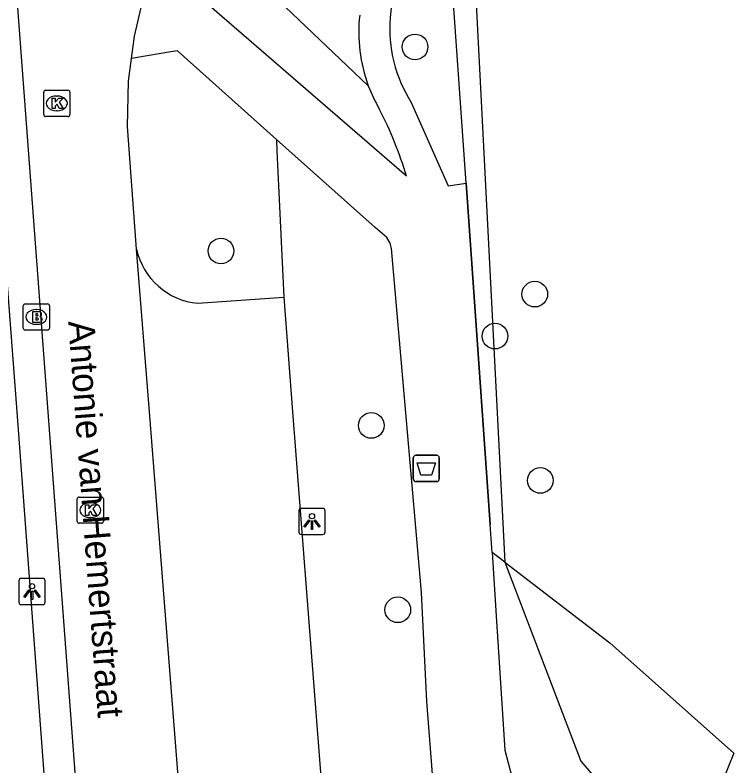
# Model space of a CAD drawing. Extents: x 161087 to 161922, y 382574 to 383873.
# Drawn here: x 161756.46 to 161783.86, y 383486.51 to 383515.12 of the extents above; entities that cross this region are included whole.
import ezdxf

# ---------------------------------------------------------------- set-up
doc = ezdxf.new("R2010")
doc.units = 0
for name, color, linetype in [('IMGEO_Afvalbak', 7, 'Continuous'), ('IMGEO_Boom', 7, 'Continuous'), ('IMGEO_Brandkraan', 7, 'Continuous'), ('IMGEO_Groenvoorziening', 7, 'Continuous'), ('IMGEO_Kolk', 7, 'Continuous'), ('IMGEO_Lichtpunt', 7, 'Continuous'), ('IMGEO_Muur', 7, 'Continuous'), ('IMGEO_Openbare_ruimte_label', 7, 'Continuous'), ('IMGEO_Parkeervlak_open', 7, 'Continuous'), ('IMGEO_Rijbaan_lokaal_open', 7, 'Continuous'), ('IMGEO_Voetpad_halfverhard', 7, 'Continuous'), ('IMGEO_Voetpad_open', 7, 'Continuous'), ('IMGEO_Waterloop', 7, 'Continuous')]:
    doc.layers.add(name, color=color, linetype=linetype)

msp = doc.modelspace()

# ---------------------------------------------------------------- linework, layer by layer
at = {"layer": 'IMGEO_Afvalbak'}
for p, q in [((161771.739, 383498.348), (161772.529, 383498.348)), ((161772.529, 383498.348), (161771.739, 383498.348)), ((161771.639, 383497.448), (161771.639, 383498.248)), ((161771.639, 383498.248), (161771.639, 383497.448)), ((161772.629, 383498.248), (161772.629, 383497.448)), ((161772.629, 383497.448), (161772.629, 383498.248)), ((161772.529, 383497.348), (161771.739, 383497.348)), ((161771.739, 383497.348), (161772.529, 383497.348))]:
    msp.add_line(p, q, dxfattribs=at)
msp.add_lwpolyline([(161771.782, 383498.062), (161772.486, 383498.062), (161772.337, 383497.592), (161771.931, 383497.592), (161771.782, 383498.062)], dxfattribs=at)
for centre, start, end in [((161771.739, 383498.248), 90, 180), ((161771.739, 383498.248), 90, 180), ((161772.529, 383498.248), 0, 90), ((161772.529, 383498.248), 360, 90), ((161771.739, 383497.448), 180, 270), ((161771.739, 383497.448), 180, 270), ((161772.529, 383497.448), 270, 0), ((161772.529, 383497.448), 270, 0)]:
    msp.add_arc(centre, 0.1, start, end, dxfattribs=at)
at = {"layer": 'IMGEO_Boom'}
for centre in [(161771.704, 383513.906), (161764.307, 383506.132), (161776.268, 383504.49), (161774.749, 383502.888), (161770.037, 383499.486), (161776.479, 383497.389), (161771.047, 383492.463)]:
    msp.add_circle(centre, 0.489, dxfattribs=at)
at = {"layer": 'IMGEO_Brandkraan'}
for p, q in [((161756.85, 383504.118), (161757.702, 383504.118)), ((161756.775, 383503.192), (161756.775, 383504.044)), ((161757.263, 383503.898), (161757.288, 383503.898)), ((161757.776, 383504.044), (161757.776, 383503.192)), ((161757.286, 383503.338), (161757.261, 383503.338)), ((161757.702, 383503.118), (161756.85, 383503.118))]:
    msp.add_line(p, q, dxfattribs=at)
for points in [[(161756.85, 383504.118), (161757.702, 383504.118)], [(161756.775, 383503.192), (161756.775, 383504.044)], [(161757.123, 383503.818), (161757.123, 383503.418), (161757.336, 383503.418)], [(161757.354, 383503.818), (161757.123, 383503.818)], [(161757.776, 383504.044), (161757.776, 383503.192)], [(161757.302, 383503.737), (161757.248, 383503.737), (161757.248, 383503.661)], [(161757.248, 383503.661), (161757.301, 383503.661)], [(161757.31, 383503.585), (161757.248, 383503.585), (161757.248, 383503.504)], [(161757.248, 383503.504), (161757.31, 383503.504)], [(161757.702, 383503.118), (161756.85, 383503.118)]]:
    msp.add_lwpolyline(points, dxfattribs=at)
for centre, radius, start, end in [((161756.852, 383504.042), 0.0765, 91.552, 178.448), ((161756.852, 383504.042), 0.0765, 91.552, 178.448), ((161757.7, 383504.042), 0.0765, 1.552, 88.448), ((161757.7, 383504.042), 0.0765, 1.552, 88.448), ((161757.358, 383503.673), 0.145, 59.4692, 91.5367), ((161757.383, 383503.72), 0.0922, 285.5137, 58.1501), ((161757.303, 383503.699), 0.0379, 267.8285, 90.9355), ((161757.311, 383503.544), 0.0404, 269.8759, 90.5077), ((161757.388, 383503.528), 0.105, 301.3115, 78.989), ((161756.852, 383503.194), 0.0765, 181.552, 268.448), ((161756.852, 383503.194), 0.0765, 181.552, 268.448), ((161757.342, 383503.669), 0.251, 268.6676, 293.5347), ((161757.7, 383503.194), 0.0765, 271.552, 358.448), ((161757.7, 383503.194), 0.0765, 271.552, 358.448)]:
    msp.add_arc(centre, radius, start, end, dxfattribs=at)
for centre, major_axis, ratio, start_param, end_param in [((161757.262, 383503.618), (-0.387, 0.002), 0.722429, 4.712389, 7.853982), ((161757.287, 383503.618), (-0.39, 0.002), 0.717154, 1.570796, 4.712389)]:
    msp.add_ellipse(centre, major_axis=major_axis, ratio=ratio, start_param=start_param, end_param=end_param, dxfattribs=at)
at = {"layer": 'IMGEO_Groenvoorziening'}
for points in [[(161773.658, 383508.711), (161768.681, 383579.167)], [(161764.775, 383533.796), (161765.364, 383525.453), (161765.37, 383523.351), (161765.123, 383521.013), (161764.366, 383517.72), (161769.924, 383512.43)], [(161766.42, 383510.386), (161766.441, 383509.944), (161766.701, 383504.367)], [(161775.123, 383494.278), (161774.643, 383494.646)], [(161775.123, 383494.278), (161778.023, 383486.699), (161780.516, 383483.784), (161781.457, 383482.91)]]:
    msp.add_lwpolyline(points, dxfattribs=at)
at = {"layer": 'IMGEO_Kolk'}
for p, q in [((161757.552, 383511.33), (161757.552, 383512.182)), ((161757.627, 383512.256), (161758.479, 383512.256)), ((161758.553, 383512.182), (161758.553, 383511.33)), ((161758.04, 383512.036), (161758.065, 383512.036)), ((161758.479, 383511.256), (161757.627, 383511.256)), ((161758.063, 383511.476), (161758.038, 383511.476)), ((161758.828, 383495.832), (161758.828, 383496.684)), ((161758.903, 383496.758), (161759.755, 383496.758)), ((161759.829, 383496.684), (161759.829, 383495.832)), ((161759.316, 383496.538), (161759.341, 383496.538)), ((161759.755, 383495.758), (161758.903, 383495.758)), ((161759.339, 383495.978), (161759.314, 383495.978))]:
    msp.add_line(p, q, dxfattribs=at)
for points in [[(161757.552, 383511.33), (161757.552, 383512.182)], [(161757.627, 383512.256), (161758.479, 383512.256)], [(161758.553, 383512.182), (161758.553, 383511.33)], [(161757.873, 383511.956), (161757.996, 383511.956), (161757.996, 383511.805), (161758.126, 383511.956), (161758.29, 383511.956), (161758.144, 383511.805), (161758.297, 383511.556), (161758.145, 383511.556), (161758.06, 383511.72), (161757.996, 383511.653), (161757.996, 383511.556), (161757.873, 383511.556), (161757.873, 383511.956)], [(161758.479, 383511.256), (161757.627, 383511.256)], [(161758.828, 383495.832), (161758.828, 383496.684)], [(161758.903, 383496.758), (161759.755, 383496.758)], [(161759.829, 383496.684), (161759.829, 383495.832)], [(161759.149, 383496.458), (161759.272, 383496.458), (161759.272, 383496.307), (161759.402, 383496.458), (161759.566, 383496.458), (161759.42, 383496.307), (161759.573, 383496.058), (161759.421, 383496.058), (161759.336, 383496.222), (161759.272, 383496.155), (161759.272, 383496.058), (161759.149, 383496.058), (161759.149, 383496.458)], [(161759.755, 383495.758), (161758.903, 383495.758)]]:
    msp.add_lwpolyline(points, dxfattribs=at)
for centre, start, end in [((161757.629, 383512.18), 91.552, 178.448), ((161757.629, 383512.18), 91.552, 178.448), ((161758.477, 383512.18), 1.552, 88.448), ((161758.477, 383512.18), 1.552, 88.448), ((161757.629, 383511.332), 181.552, 268.448), ((161757.629, 383511.332), 181.552, 268.448), ((161758.477, 383511.332), 271.552, 358.448), ((161758.477, 383511.332), 271.552, 358.448), ((161758.905, 383496.682), 91.552, 178.448), ((161758.905, 383496.682), 91.552, 178.448), ((161759.753, 383496.682), 1.552, 88.448), ((161759.753, 383496.682), 1.552, 88.448), ((161758.905, 383495.834), 181.552, 268.448), ((161758.905, 383495.834), 181.552, 268.448), ((161759.753, 383495.834), 271.552, 358.448), ((161759.753, 383495.834), 271.552, 358.448)]:
    msp.add_arc(centre, 0.0765, start, end, dxfattribs=at)
for centre, major_axis, ratio, start_param, end_param in [((161758.039, 383511.756), (-0.387, 0.002), 0.722429, 4.712389, 7.853982), ((161758.064, 383511.756), (-0.39, 0.002), 0.717154, 1.570796, 4.712389), ((161759.315, 383496.258), (-0.387, 0.002), 0.722429, 4.712389, 7.853982), ((161759.34, 383496.258), (-0.39, 0.002), 0.717154, 1.570796, 4.712389)]:
    msp.add_ellipse(centre, major_axis=major_axis, ratio=ratio, start_param=start_param, end_param=end_param, dxfattribs=at)
at = {"layer": 'IMGEO_Lichtpunt'}
for p, q in [((161768.182, 383496.327), (161767.374, 383496.327)), ((161768.182, 383496.327), (161767.374, 383496.327)), ((161767.28, 383496.232), (161767.28, 383495.425)), ((161767.28, 383496.232), (161767.28, 383495.425)), ((161768.276, 383495.425), (161768.276, 383496.232)), ((161768.276, 383495.425), (161768.276, 383496.232)), ((161767.374, 383495.331), (161768.182, 383495.331)), ((161767.374, 383495.331), (161768.182, 383495.331)), ((161756.61, 383493.562), (161756.61, 383492.755)), ((161756.61, 383493.562), (161756.61, 383492.755)), ((161757.512, 383493.657), (161756.704, 383493.657)), ((161757.512, 383493.657), (161756.704, 383493.657)), ((161757.606, 383492.755), (161757.606, 383493.562)), ((161757.606, 383492.755), (161757.606, 383493.562)), ((161756.704, 383492.661), (161757.512, 383492.661)), ((161756.704, 383492.661), (161757.512, 383492.661))]:
    msp.add_line(p, q, dxfattribs=at)
for points in [[(161767.654, 383495.896), (161767.693, 383495.868), (161767.505, 383495.606), (161767.467, 383495.633), (161767.654, 383495.896)], [(161767.756, 383495.848), (161767.803, 383495.848), (161767.803, 383495.526), (161767.756, 383495.526), (161767.756, 383495.848)], [(161767.866, 383495.868), (161767.904, 383495.895), (161768.091, 383495.633), (161768.052, 383495.605), (161767.866, 383495.868)], [(161756.984, 383493.226), (161757.023, 383493.198), (161756.835, 383492.936), (161756.797, 383492.963), (161756.984, 383493.226)], [(161757.086, 383493.178), (161757.133, 383493.178), (161757.133, 383492.856), (161757.086, 383492.856), (161757.086, 383493.178)], [(161757.196, 383493.198), (161757.234, 383493.225), (161757.421, 383492.963), (161757.382, 383492.935), (161757.196, 383493.198)]]:
    msp.add_lwpolyline(points, dxfattribs=at)
for centre in [(161767.779, 383496.03), (161757.109, 383493.36)]:
    msp.add_circle(centre, 0.0994, dxfattribs=at)
for centre, start, end in [((161767.374, 383496.232), 90, 180), ((161767.374, 383496.232), 90, 180), ((161768.182, 383496.232), 0, 90), ((161768.182, 383496.232), 0, 90), ((161767.374, 383495.425), 180, 270), ((161767.374, 383495.425), 180, 270), ((161768.182, 383495.425), 270, 0), ((161768.182, 383495.425), 270, 360), ((161756.704, 383493.562), 90, 180), ((161756.704, 383493.562), 90, 180), ((161757.512, 383493.562), 0, 90), ((161757.512, 383493.562), 0, 90), ((161756.704, 383492.755), 180, 270), ((161756.704, 383492.755), 180, 270), ((161757.512, 383492.755), 270, 0), ((161757.512, 383492.755), 270, 360)]:
    msp.add_arc(centre, 0.0946, start, end, dxfattribs=at)
at = {"layer": 'IMGEO_Muur'}
msp.add_lwpolyline([(161773.658, 383508.711), (161774.569, 383495.713)], dxfattribs=at)
at = {"layer": 'IMGEO_Parkeervlak_open'}
for points in [[(161763.423, 383504.139), (161766.701, 383504.367)], [(161766.701, 383504.367), (161767.04, 383500), (161768.868, 383476.465), (161766.017, 383476.206)]]:
    msp.add_lwpolyline(points, dxfattribs=at)
msp.add_arc((161763.685, 383506.786), 2.66, 192.6968, 264.3357, dxfattribs=at)
at = {"layer": 'IMGEO_Rijbaan_lokaal_open'}
for points in [[(161759.065, 383560.964), (161756.374, 383560.627), (161759.413, 383521.117), (161757.749, 383520.961), (161757.984, 383517.9), (161756.371, 383517.781), (161757.707, 383500), (161759.783, 383472.364)], [(161760.901, 383513.46), (161761.019, 383514.316), (161761.61, 383516.891), (161761.716, 383517.351)], [(161761.091, 383506.201), (161760.749, 383510.877), (161760.784, 383512.604), (161760.901, 383513.46)], [(161763.606, 383474.336), (161761.58, 383500), (161761.091, 383506.201)]]:
    msp.add_lwpolyline(points, dxfattribs=at)
at = {"layer": 'IMGEO_Voetpad_halfverhard'}
for points in [[(161771.374, 383508.98), (161761.716, 383517.351)], [(161770.894, 383516.454), (161770.761, 383515.019)], [(161766.42, 383510.386), (161762.646, 383513.761), (161762.393, 383513.722), (161760.901, 383513.46)], [(161771.561, 383511.789), (161772.967, 383508.611), (161773.658, 383508.711)], [(161767.904, 383471.213), (161775.226, 383476.82), (161775.598, 383477.105), (161772.735, 383481.492), (161772.149, 383488.964), (161771.953, 383493.124), (161770.807, 383506.223), (161770.751, 383506.432), (161770.625, 383506.651), (161770.183, 383507.022), (161766.42, 383510.386)], [(161774.643, 383494.646), (161774.569, 383495.713), (161773.658, 383508.711)], [(161774.643, 383494.646), (161774.811, 383492.03), (161775.127, 383487.111), (161775.384, 383486.146), (161775.473, 383485.902), (161775.668, 383485.367), (161775.912, 383484.696)]]:
    msp.add_lwpolyline(points, dxfattribs=at)
for centre, radius, start, end in [((161775.379, 383514.461), 5.821, 173.4766, 200.4171), ((161775.989, 383514.6), 5.245, 175.4146, 212.4074), ((161775.373, 383514.468), 5.818, 200.5117, 210.3608), ((161757.725, 383504.989), 14.221, 16.2978, 27.3747)]:
    msp.add_arc(centre, radius, start, end, dxfattribs=at)
at = {"layer": 'IMGEO_Voetpad_open'}
msp.add_lwpolyline([(161758.616, 383472.276), (161756.539, 383500), (161755.9, 383508.525), (161755.456, 383508.491)], dxfattribs=at)
at = {"layer": 'IMGEO_Waterloop'}
for points in [[(161768.272, 383612.576), (161769.596, 383596.453), (161770.416, 383593.783), (161770.369, 383587.039), (161775.123, 383494.278)], [(161775.123, 383494.278), (161779.132, 383491.202), (161783.859, 383487.001), (161783.417, 383485.929)]]:
    msp.add_lwpolyline(points, dxfattribs=at)

# ---------------------------------------------------------------- texts
at = {"layer": 'IMGEO_Openbare_ruimte_label'}
msp.add_text('Antonie van Hemertstraat', height=1, rotation=274.302, dxfattribs=at).set_placement((161758.484, 383503.449))
msp.add_text('Antonie van Hemertstraat', height=1, rotation=274.302, dxfattribs=at).set_placement((161758.484, 383503.449))

doc.saveas('drawing.dxf')
